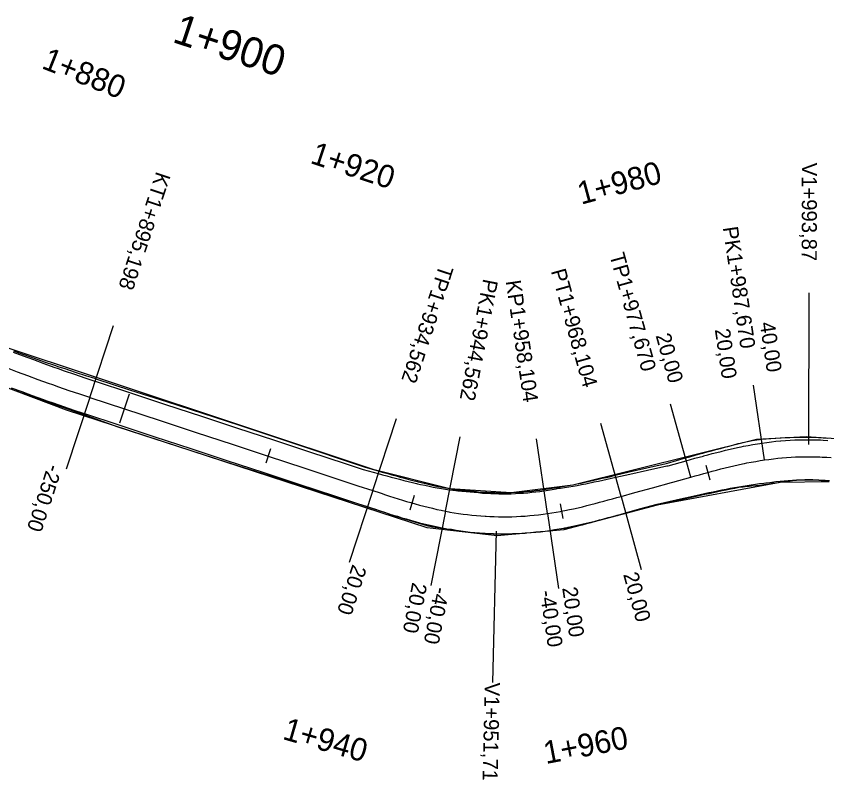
# Model space of a CAD drawing. Extents: x -636600 to -628587, y -1090963 to -1085869.
# Drawn here: x -633454.2 to -633347.1, y -1089560.6 to -1089459.8 of the extents above; entities that cross this region are included whole.
import ezdxf

# ---------------------------------------------------------------- set-up
doc = ezdxf.new("R2010")
doc.units = 0
for name, color, linetype in [('01_PARCELY_NÁVRH_PC', 7, 'Continuous'), ('HEKTOMETRY100', 7, 'Continuous'), ('HEKTOMETRY20', 7, 'Continuous'), ('HL_BODY', 7, 'Continuous'), ('POLOMERY', 7, 'Continuous'), ('situace_osa', 7, 'Continuous'), ('situace_těleso', 7, 'Continuous'), ('situace_vozovka', 7, 'Continuous'), ('VRCHOLY', 7, 'Continuous')]:
    doc.layers.add(name, color=color, linetype=linetype)

msp = doc.modelspace()

# ---------------------------------------------------------------- linework, layer by layer
at = {"layer": '01_PARCELY_NÁVRH_PC'}
for points in [[(-633610.73, -1089478.58), (-633550.28, -1089470.19), (-633527.18, -1089470.65), (-633517.4, -1089473.91), (-633503.68, -1089481.26), (-633497.44, -1089482.12), (-633479.41, -1089490.77), (-633474.84, -1089495.09), (-633458.55, -1089502.54), (-633407.11, -1089519.63), (-633396.92, -1089522.17), (-633388.8, -1089522.69), (-633380.68, -1089521.67), (-633356.41, -1089515.63), (-633349.84, -1089515.28), (-633338.61, -1089516.06)], [(-633346.77, -1089521.27), (-633353.26, -1089521.36), (-633369.51, -1089524.36), (-633381.85, -1089527.63), (-633390.68, -1089528.41), (-633399.9, -1089527.35), (-633447.58, -1089511.82), (-633463.97, -1089505.64), (-633500.41, -1089489.28), (-633508.52, -1089484.82), (-633522.53, -1089479.74), (-633532.87, -1089477.61), (-633547.01, -1089478.31), (-633597.08, -1089485.63)]]:
    msp.add_lwpolyline(points, dxfattribs=at)
at = {"layer": 'HEKTOMETRY100'}
msp.add_lwpolyline([(-633439.32, -1089509.72), (-633440.57, -1089513.52)], dxfattribs=at)
at = {"layer": 'HEKTOMETRY20'}
for points in [[(-633420.63, -1089516.93), (-633421.26, -1089518.83)], [(-633363.09, -1089519.07), (-633362.57, -1089521)], [(-633401.65, -1089523.11), (-633402.21, -1089525.03)], [(-633382.34, -1089524.18), (-633381.97, -1089526.14)]]:
    msp.add_lwpolyline(points, dxfattribs=at)
at = {"layer": 'HL_BODY'}
for points in [[(-633444.5, -1089510.12), (-633441.38, -1089500.62)], [(-633355.34, -1089518.39), (-633356.79, -1089508.5)], [(-633365.08, -1089520.66), (-633367.75, -1089511.02)], [(-633407.11, -1089522.43), (-633403.99, -1089512.93)], [(-633374.29, -1089523.21), (-633376.97, -1089513.58)], [(-633397.5, -1089525.16), (-633395.58, -1089515.34)], [(-633384.03, -1089525.48), (-633385.48, -1089515.58)]]:
    msp.add_lwpolyline(points, dxfattribs=at)
at = {"layer": 'POLOMERY'}
for points in [[(-633355.34, -1089518.39), (-633356.79, -1089508.5)], [(-633444.5, -1089510.12), (-633447.63, -1089519.62)], [(-633365.08, -1089520.66), (-633367.75, -1089511.02)], [(-633407.11, -1089522.43), (-633410.24, -1089531.93)], [(-633374.29, -1089523.21), (-633371.62, -1089532.85)], [(-633397.5, -1089525.16), (-633399.42, -1089534.97)], [(-633384.03, -1089525.48), (-633382.58, -1089535.37)]]:
    msp.add_lwpolyline(points, dxfattribs=at)
at = {"layer": 'situace_osa'}
msp.add_lwpolyline([(-633455.45, -1089506.23), (-633454.12, -1089506.73), (-633454.09, -1089506.75), (-633452.73, -1089507.25), (-633451.37, -1089507.75), (-633450, -1089508.24), (-633449.42, -1089508.44), (-633448.63, -1089508.72), (-633447.26, -1089509.2), (-633445.88, -1089509.66), (-633444.69, -1089510.06), (-633444.5, -1089510.12), (-633439.94, -1089511.62), (-633435.19, -1089513.19), (-633430.44, -1089514.75), (-633425.69, -1089516.31), (-633420.95, -1089517.88), (-633416.2, -1089519.44), (-633411.45, -1089521), (-633409.07, -1089521.79), (-633407.11, -1089522.43), (-633406.7, -1089522.57), (-633406.55, -1089522.61), (-633406, -1089522.8), (-633405.44, -1089522.98), (-633404.88, -1089523.16), (-633404.32, -1089523.34), (-633403.76, -1089523.52), (-633403.19, -1089523.69), (-633402.63, -1089523.86), (-633402.07, -1089524.03), (-633401.93, -1089524.07), (-633401.5, -1089524.19), (-633400.93, -1089524.35), (-633400.37, -1089524.5), (-633399.8, -1089524.64), (-633399.22, -1089524.78), (-633398.65, -1089524.92), (-633398.08, -1089525.04), (-633397.5, -1089525.16), (-633397.07, -1089525.24), (-633396.92, -1089525.27), (-633396.34, -1089525.37), (-633395.76, -1089525.46), (-633395.18, -1089525.54), (-633394.6, -1089525.62), (-633394.59, -1089525.62), (-633394.01, -1089525.68), (-633393.42, -1089525.74), (-633392.83, -1089525.79), (-633392.25, -1089525.83), (-633392.11, -1089525.84), (-633391.66, -1089525.86), (-633391.07, -1089525.88), (-633390.48, -1089525.9), (-633389.89, -1089525.9), (-633389.3, -1089525.9), (-633388.72, -1089525.89), (-633388.13, -1089525.87), (-633387.54, -1089525.84), (-633387.11, -1089525.81), (-633386.95, -1089525.8), (-633386.37, -1089525.75), (-633385.78, -1089525.7), (-633385.19, -1089525.63), (-633384.61, -1089525.56), (-633384.03, -1089525.48), (-633383.44, -1089525.39), (-633382.86, -1089525.29), (-633382.29, -1089525.19), (-633382.16, -1089525.16), (-633381.97, -1089525.13), (-633381.71, -1089525.07), (-633381.13, -1089524.96), (-633380.56, -1089524.83), (-633379.98, -1089524.7), (-633379.41, -1089524.57), (-633378.84, -1089524.43), (-633378.27, -1089524.28), (-633377.7, -1089524.14), (-633377.29, -1089524.03), (-633377.13, -1089523.99), (-633376.56, -1089523.84), (-633375.99, -1089523.68), (-633375.43, -1089523.53), (-633374.86, -1089523.37), (-633374.29, -1089523.21), (-633372.47, -1089522.71), (-633370.14, -1089522.06), (-633367.65, -1089521.37), (-633367.47, -1089521.32), (-633365.08, -1089520.66), (-633364.51, -1089520.5), (-633363.94, -1089520.34), (-633363.37, -1089520.19), (-633362.83, -1089520.04), (-633362.81, -1089520.03), (-633362.24, -1089519.88), (-633361.67, -1089519.73), (-633361.1, -1089519.58), (-633360.53, -1089519.44), (-633359.96, -1089519.3), (-633359.39, -1089519.17), (-633358.81, -1089519.04), (-633358.24, -1089518.91), (-633357.97, -1089518.86), (-633357.66, -1089518.79), (-633357.08, -1089518.68), (-633356.5, -1089518.58), (-633355.92, -1089518.48), (-633355.6, -1089518.43), (-633355.34, -1089518.39), (-633354.76, -1089518.31), (-633354.17, -1089518.24), (-633353.59, -1089518.17), (-633353.03, -1089518.12), (-633353, -1089518.12), (-633352.41, -1089518.07), (-633351.83, -1089518.03), (-633351.24, -1089518), (-633350.65, -1089517.98), (-633350.06, -1089517.97), (-633349.47, -1089517.97), (-633348.88, -1089517.97), (-633348.29, -1089517.99), (-633348.03, -1089518), (-633347.7, -1089518.01), (-633347.11, -1089518.04), (-633346.52, -1089518.08)], dxfattribs=at)
at = {"layer": 'situace_těleso'}
for points in [[(-633454.6, -1089503.99), (-633453.27, -1089504.46), (-633453.24, -1089504.47), (-633451.88, -1089504.95), (-633450.52, -1089505.42), (-633449.16, -1089505.88), (-633448.59, -1089506.07), (-633447.8, -1089506.33), (-633446.43, -1089506.78), (-633445.06, -1089507.22), (-633443.88, -1089507.6), (-633443.69, -1089507.66), (-633439.13, -1089509.15), (-633434.37, -1089510.67), (-633429.61, -1089512.21), (-633424.86, -1089513.76), (-633420.11, -1089515.33), (-633415.36, -1089516.91), (-633410.62, -1089518.5), (-633408.25, -1089519.3), (-633406.27, -1089519.87), (-633405.85, -1089519.99), (-633405.71, -1089520.03), (-633405.14, -1089520.19), (-633404.58, -1089520.35), (-633404.02, -1089520.51), (-633403.47, -1089520.66), (-633402.91, -1089520.82), (-633402.36, -1089520.96), (-633401.81, -1089521.11), (-633401.26, -1089521.25), (-633401.12, -1089521.28), (-633400.71, -1089521.39), (-633400.16, -1089521.52), (-633399.62, -1089521.64), (-633399.08, -1089521.76), (-633398.53, -1089521.88), (-633397.99, -1089521.98), (-633397.45, -1089522.08), (-633396.92, -1089522.17), (-633396.52, -1089522.23), (-633396.38, -1089522.25), (-633395.84, -1089522.32), (-633395.3, -1089522.38), (-633394.76, -1089522.42), (-633394.22, -1089522.46), (-633394.21, -1089522.46), (-633393.67, -1089522.52), (-633393.14, -1089522.6), (-633392.6, -1089522.64), (-633392.06, -1089522.67), (-633391.93, -1089522.68), (-633391.51, -1089522.69), (-633390.97, -1089522.71), (-633390.43, -1089522.72), (-633389.89, -1089522.71), (-633389.35, -1089522.71), (-633388.8, -1089522.69), (-633388.26, -1089522.67), (-633387.72, -1089522.64), (-633387.33, -1089522.61), (-633387.18, -1089522.6), (-633386.64, -1089522.55), (-633386.1, -1089522.5), (-633385.57, -1089522.44), (-633385.03, -1089522.37), (-633384.49, -1089522.3), (-633383.96, -1089522.22), (-633383.42, -1089522.13), (-633382.88, -1089522.03), (-633382.76, -1089522.01), (-633382.59, -1089521.97), (-633382.34, -1089521.94), (-633381.79, -1089521.85), (-633381.24, -1089521.77), (-633380.68, -1089521.67), (-633380.13, -1089521.56), (-633379.58, -1089521.45), (-633379.02, -1089521.33), (-633378.46, -1089521.21), (-633378.06, -1089521.12), (-633377.9, -1089521.08), (-633377.34, -1089520.95), (-633376.78, -1089520.82), (-633376.21, -1089520.69), (-633375.64, -1089520.56), (-633375.07, -1089520.42), (-633373.22, -1089519.98), (-633370.87, -1089519.43), (-633368.35, -1089518.84), (-633368.17, -1089518.8), (-633365.78, -1089518.12), (-633365.21, -1089517.96), (-633364.64, -1089517.8), (-633364.07, -1089517.64), (-633363.52, -1089517.49), (-633363.5, -1089517.48), (-633362.92, -1089517.32), (-633362.34, -1089517.17), (-633361.75, -1089517.01), (-633361.17, -1089516.86), (-633360.58, -1089516.72), (-633359.99, -1089516.55), (-633359.4, -1089516.38), (-633358.8, -1089516.22), (-633358.53, -1089516.16), (-633358.2, -1089516.09), (-633357.59, -1089515.96), (-633356.98, -1089515.84), (-633356.37, -1089515.73), (-633356.02, -1089515.69), (-633355.74, -1089515.65), (-633355.12, -1089515.59), (-633354.49, -1089515.54), (-633353.86, -1089515.5), (-633353.26, -1089515.46), (-633353.23, -1089515.46), (-633352.6, -1089515.44), (-633351.98, -1089515.41), (-633351.35, -1089515.39), (-633350.72, -1089515.38), (-633350.09, -1089515.38), (-633349.46, -1089515.38), (-633348.84, -1089515.4), (-633348.21, -1089515.43), (-633347.94, -1089515.44), (-633347.58, -1089515.46), (-633346.96, -1089515.51)], [(-633346.77, -1089521.27), (-633347.3, -1089521.2), (-633347.85, -1089521.14), (-633348.15, -1089521.1), (-633348.39, -1089521.08), (-633348.93, -1089521.04), (-633349.47, -1089521.01), (-633350.02, -1089521.04), (-633350.56, -1089521.08), (-633351.1, -1089521.12), (-633351.65, -1089521.17), (-633352.19, -1089521.23), (-633352.73, -1089521.29), (-633352.75, -1089521.29), (-633353.26, -1089521.36), (-633353.8, -1089521.44), (-633354.34, -1089521.52), (-633354.87, -1089521.62), (-633355.11, -1089521.66), (-633355.41, -1089521.7), (-633355.95, -1089521.77), (-633356.49, -1089521.81), (-633357.05, -1089521.86), (-633357.35, -1089521.89), (-633357.6, -1089521.92), (-633358.16, -1089521.98), (-633358.72, -1089522.05), (-633359.27, -1089522.15), (-633359.83, -1089522.26), (-633360.39, -1089522.37), (-633360.95, -1089522.49), (-633361.51, -1089522.6), (-633362.08, -1089522.73), (-633362.1, -1089522.73), (-633362.65, -1089522.85), (-633363.22, -1089522.97), (-633363.79, -1089523.1), (-633364.36, -1089523.23), (-633366.79, -1089523.76), (-633366.97, -1089523.8), (-633369.51, -1089524.36), (-633371.84, -1089524.97), (-633373.67, -1089525.46), (-633374.24, -1089525.61), (-633374.81, -1089525.76), (-633375.39, -1089525.91), (-633375.96, -1089526.05), (-633376.54, -1089526.2), (-633376.7, -1089526.24), (-633377.12, -1089526.35), (-633377.7, -1089526.52), (-633378.28, -1089526.68), (-633378.87, -1089526.84), (-633379.45, -1089526.99), (-633380.05, -1089527.14), (-633380.64, -1089527.28), (-633381.25, -1089527.37), (-633381.53, -1089527.41), (-633381.72, -1089527.43), (-633381.86, -1089527.45), (-633382.47, -1089527.53), (-633383.08, -1089527.63), (-633383.69, -1089527.76), (-633384.31, -1089527.83), (-633384.93, -1089527.88), (-633385.55, -1089527.94), (-633386.17, -1089528.01), (-633386.79, -1089528.06), (-633386.96, -1089528.08), (-633387.41, -1089528.11), (-633388.03, -1089528.15), (-633388.65, -1089528.17), (-633389.28, -1089528.19), (-633389.9, -1089528.2), (-633390.52, -1089528.2), (-633391.14, -1089528.19), (-633391.77, -1089528.17), (-633392.24, -1089528.14), (-633392.39, -1089528.14), (-633393.01, -1089528.1), (-633393.63, -1089528.05), (-633394.25, -1089527.99), (-633394.87, -1089527.93), (-633394.87, -1089527.93), (-633395.49, -1089527.85), (-633396.1, -1089527.72), (-633396.71, -1089527.59), (-633397.33, -1089527.52), (-633397.49, -1089527.5), (-633397.95, -1089527.44), (-633398.56, -1089527.36), (-633399.18, -1089527.26), (-633399.78, -1089527.13), (-633400.38, -1089526.96), (-633400.97, -1089526.79), (-633401.55, -1089526.62), (-633402.14, -1089526.44), (-633402.58, -1089526.31), (-633402.72, -1089526.27), (-633403.3, -1089526.09), (-633403.87, -1089525.91), (-633404.44, -1089525.72), (-633405.01, -1089525.53), (-633405.58, -1089525.34), (-633406.14, -1089525.14), (-633406.7, -1089524.95), (-633407.26, -1089524.76), (-633407.4, -1089524.71), (-633407.82, -1089524.57), (-633409.79, -1089523.96), (-633412.17, -1089523.21), (-633416.94, -1089521.71), (-633421.71, -1089520.2), (-633426.47, -1089518.68), (-633431.23, -1089517.14), (-633435.99, -1089515.6), (-633440.74, -1089514.05), (-633445.27, -1089512.43), (-633445.45, -1089512.37), (-633446.65, -1089511.94), (-633448.03, -1089511.45), (-633449.42, -1089510.98), (-633450.22, -1089510.71), (-633450.81, -1089510.51), (-633452.19, -1089510.02), (-633453.57, -1089509.53), (-633454.95, -1089509.03)]]:
    msp.add_lwpolyline(points, dxfattribs=at)
at = {"layer": 'situace_vozovka'}
for points in [[(-633454.65, -1089504.13), (-633453.33, -1089504.63), (-633453.3, -1089504.64), (-633451.95, -1089505.14), (-633450.6, -1089505.63), (-633449.25, -1089506.12), (-633448.68, -1089506.32), (-633447.89, -1089506.6), (-633446.53, -1089507.07), (-633445.17, -1089507.53), (-633443.99, -1089507.92), (-633443.8, -1089507.98), (-633439.24, -1089509.48), (-633434.49, -1089511.05), (-633429.74, -1089512.61), (-633424.99, -1089514.18), (-633420.24, -1089515.74), (-633415.49, -1089517.3), (-633410.74, -1089518.87), (-633408.37, -1089519.65), (-633406.38, -1089520.19), (-633405.95, -1089520.31), (-633405.81, -1089520.34), (-633405.24, -1089520.5), (-633404.68, -1089520.65), (-633404.12, -1089520.8), (-633403.56, -1089520.95), (-633403, -1089521.09), (-633402.44, -1089521.23), (-633401.88, -1089521.36), (-633401.33, -1089521.5), (-633401.19, -1089521.53), (-633400.78, -1089521.62), (-633400.23, -1089521.74), (-633399.67, -1089521.86), (-633399.13, -1089521.97), (-633398.58, -1089522.07), (-633398.03, -1089522.16), (-633397.49, -1089522.25), (-633396.95, -1089522.33), (-633396.54, -1089522.38), (-633396.4, -1089522.4), (-633395.86, -1089522.46), (-633395.32, -1089522.51), (-633394.77, -1089522.56), (-633394.23, -1089522.6), (-633394.23, -1089522.6), (-633393.69, -1089522.66), (-633393.15, -1089522.71), (-633392.61, -1089522.76), (-633392.06, -1089522.79), (-633391.93, -1089522.8), (-633391.52, -1089522.82), (-633390.98, -1089522.84), (-633390.43, -1089522.86), (-633389.89, -1089522.86), (-633389.34, -1089522.86), (-633388.8, -1089522.85), (-633388.26, -1089522.83), (-633387.71, -1089522.8), (-633387.32, -1089522.78), (-633387.17, -1089522.77), (-633386.63, -1089522.72), (-633386.09, -1089522.67), (-633385.55, -1089522.61), (-633385.01, -1089522.55), (-633384.47, -1089522.47), (-633383.93, -1089522.39), (-633383.39, -1089522.3), (-633382.85, -1089522.2), (-633382.73, -1089522.18), (-633382.55, -1089522.14), (-633382.3, -1089522.11), (-633381.75, -1089522.03), (-633381.2, -1089521.94), (-633380.64, -1089521.84), (-633380.09, -1089521.75), (-633379.53, -1089521.64), (-633378.97, -1089521.53), (-633378.41, -1089521.42), (-633378, -1089521.34), (-633377.84, -1089521.3), (-633377.28, -1089521.18), (-633376.71, -1089521.06), (-633376.14, -1089520.94), (-633375.57, -1089520.81), (-633374.99, -1089520.68), (-633373.14, -1089520.27), (-633370.78, -1089519.75), (-633368.25, -1089519.19), (-633368.07, -1089519.15), (-633365.68, -1089518.49), (-633365.11, -1089518.33), (-633364.54, -1089518.17), (-633363.97, -1089518.02), (-633363.42, -1089517.87), (-633363.39, -1089517.86), (-633362.82, -1089517.71), (-633362.24, -1089517.55), (-633361.65, -1089517.4), (-633361.07, -1089517.26), (-633360.48, -1089517.11), (-633359.89, -1089516.97), (-633359.3, -1089516.84), (-633358.7, -1089516.71), (-633358.43, -1089516.65), (-633358.1, -1089516.59), (-633357.5, -1089516.47), (-633356.89, -1089516.36), (-633356.28, -1089516.26), (-633355.94, -1089516.2), (-633355.67, -1089516.16), (-633355.05, -1089516.08), (-633354.43, -1089516), (-633353.82, -1089515.93), (-633353.22, -1089515.88), (-633353.2, -1089515.88), (-633352.57, -1089515.83), (-633351.95, -1089515.79), (-633351.33, -1089515.75), (-633350.71, -1089515.73), (-633350.09, -1089515.72), (-633349.46, -1089515.72), (-633348.84, -1089515.72), (-633348.22, -1089515.74), (-633347.95, -1089515.75), (-633347.6, -1089515.76), (-633346.98, -1089515.8)], [(-633454.88, -1089508.85), (-633453.51, -1089509.36), (-633452.13, -1089509.86), (-633450.75, -1089510.36), (-633450.17, -1089510.57), (-633449.37, -1089510.85), (-633447.99, -1089511.32), (-633446.6, -1089511.8), (-633445.4, -1089512.19), (-633445.21, -1089512.26), (-633440.65, -1089513.76), (-633435.9, -1089515.32), (-633431.15, -1089516.89), (-633426.4, -1089518.45), (-633421.65, -1089520.01), (-633416.9, -1089521.58), (-633412.15, -1089523.14), (-633409.77, -1089523.92), (-633407.82, -1089524.57), (-633407.4, -1089524.71), (-633407.26, -1089524.75), (-633406.7, -1089524.94), (-633406.13, -1089525.12), (-633405.57, -1089525.3), (-633405, -1089525.49), (-633404.43, -1089525.67), (-633403.85, -1089525.84), (-633403.27, -1089526.02), (-633402.69, -1089526.19), (-633402.55, -1089526.23), (-633402.11, -1089526.36), (-633401.52, -1089526.52), (-633400.94, -1089526.68), (-633400.34, -1089526.83), (-633399.74, -1089526.97), (-633399.14, -1089527.11), (-633398.54, -1089527.24), (-633397.93, -1089527.37), (-633397.48, -1089527.45), (-633397.32, -1089527.48), (-633396.71, -1089527.59), (-633396.09, -1089527.68), (-633395.48, -1089527.77), (-633394.87, -1089527.85), (-633394.86, -1089527.85), (-633394.24, -1089527.92), (-633393.62, -1089527.98), (-633393, -1089528.03), (-633392.38, -1089528.07), (-633392.24, -1089528.08), (-633391.76, -1089528.11), (-633391.14, -1089528.13), (-633390.52, -1089528.15), (-633389.9, -1089528.15), (-633389.28, -1089528.15), (-633388.65, -1089528.14), (-633388.03, -1089528.11), (-633387.41, -1089528.08), (-633386.96, -1089528.05), (-633386.79, -1089528.04), (-633386.17, -1089527.99), (-633385.55, -1089527.93), (-633384.93, -1089527.87), (-633384.32, -1089527.79), (-633383.7, -1089527.71), (-633383.09, -1089527.61), (-633382.48, -1089527.51), (-633381.87, -1089527.4), (-633381.74, -1089527.37), (-633381.54, -1089527.34), (-633381.27, -1089527.28), (-633380.67, -1089527.16), (-633380.07, -1089527.03), (-633379.48, -1089526.89), (-633378.89, -1089526.76), (-633378.3, -1089526.61), (-633377.71, -1089526.46), (-633377.13, -1089526.31), (-633376.71, -1089526.2), (-633376.55, -1089526.16), (-633375.98, -1089526.01), (-633375.4, -1089525.85), (-633374.83, -1089525.7), (-633374.26, -1089525.54), (-633373.69, -1089525.38), (-633371.87, -1089524.87), (-633369.54, -1089524.23), (-633367.01, -1089523.67), (-633366.83, -1089523.63), (-633364.4, -1089523.09), (-633363.83, -1089522.96), (-633363.25, -1089522.84), (-633362.68, -1089522.71), (-633362.14, -1089522.6), (-633362.12, -1089522.59), (-633361.55, -1089522.47), (-633360.99, -1089522.36), (-633360.42, -1089522.24), (-633359.86, -1089522.13), (-633359.3, -1089522.03), (-633358.75, -1089521.93), (-633358.19, -1089521.84), (-633357.64, -1089521.75), (-633357.38, -1089521.71), (-633357.09, -1089521.67), (-633356.54, -1089521.59), (-633355.99, -1089521.52), (-633355.44, -1089521.46), (-633355.14, -1089521.43), (-633354.9, -1089521.4), (-633354.36, -1089521.32), (-633353.82, -1089521.26), (-633353.28, -1089521.2), (-633352.76, -1089521.15), (-633352.74, -1089521.15), (-633352.2, -1089521.1), (-633351.65, -1089521.07), (-633351.11, -1089521.04), (-633350.56, -1089521.02), (-633350.02, -1089521.01), (-633349.47, -1089521.01), (-633348.93, -1089521.01), (-633348.39, -1089521.03), (-633348.15, -1089521.03), (-633347.84, -1089521.05), (-633347.3, -1089521.08), (-633346.75, -1089521.11)]]:
    msp.add_lwpolyline(points, dxfattribs=at)
at = {"layer": 'VRCHOLY'}
for points in [[(-633349.47, -1089516.33), (-633349.43, -1089496.33)], [(-633390.82, -1089527.8), (-633391.3, -1089547.79)]]:
    msp.add_lwpolyline(points, dxfattribs=at)

# ---------------------------------------------------------------- texts
at = {"layer": 'HEKTOMETRY100'}
msp.add_text('1+900', height=4, rotation=341.7755, dxfattribs=at).set_placement((-633433.74, -1089463.13))
at = {"layer": 'HEKTOMETRY20'}
for s, rotation, p in [('1+880', 338.2925, (-633451.01, -1089466.59)), ('1+920', 341.7755, (-633415.51, -1089479.13)), ('1+980', 15.1084, (-633379.58, -1089484.68)), ('1+940', 343.8936, (-633419.16, -1089555.24)), ('1+960', 10.7935, (-633384.24, -1089558.58))]:
    msp.add_text(s, height=3, rotation=rotation, dxfattribs=at).set_placement(p)
at = {"layer": 'HL_BODY'}
for s, rotation, p in [('KT1+895,198', 251.7755, (-633435.7, -1089480.19)), ('PK1+987,670', 278.3351, (-633360.85, -1089487.68)), ('TP1+977,670', 285.4971, (-633375.84, -1089491.32)), ('TP1+934,562', 251.7755, (-633398.31, -1089492.5)), ('PT1+968,104', 285.4971, (-633383.59, -1089493.43)), ('PK1+944,562', 258.9375, (-633392.5, -1089494.37)), ('KP1+958,104', 278.3351, (-633389.54, -1089494.77))]:
    msp.add_text(s, height=2, rotation=rotation, dxfattribs=at).set_placement(p)
at = {"layer": 'POLOMERY'}
for s, rotation, p in [('40,00', 278.3351, (-633355.97, -1089500.29)), ('20,00', 285.4971, (-633369.74, -1089501.95)), ('20,00', 278.3351, (-633361.91, -1089501.16)), ('-250,00', 251.7755, (-633450.01, -1089518.84)), ('20,00', 251.7755, (-633409.77, -1089532.09)), ('20,00', 285.4971, (-633374.03, -1089533.52)), ('20,00', 258.9375, (-633401.87, -1089534.49)), ('-40,00', 258.9375, (-633398.93, -1089535.07)), ('-40,00', 278.3351, (-633385.05, -1089535.74)), ('20,00', 278.3351, (-633382.08, -1089535.3))]:
    msp.add_text(s, height=2, rotation=rotation, dxfattribs=at).set_placement(p)
at = {"layer": 'VRCHOLY'}
for s, rotation, p in [('V1+993,87', 269.8921, (-633350.4, -1089479.11)), ('V1+951,71', 268.6363, (-633392.3, -1089547.77))]:
    msp.add_text(s, height=2, rotation=rotation, dxfattribs=at).set_placement(p)

doc.saveas('drawing.dxf')
